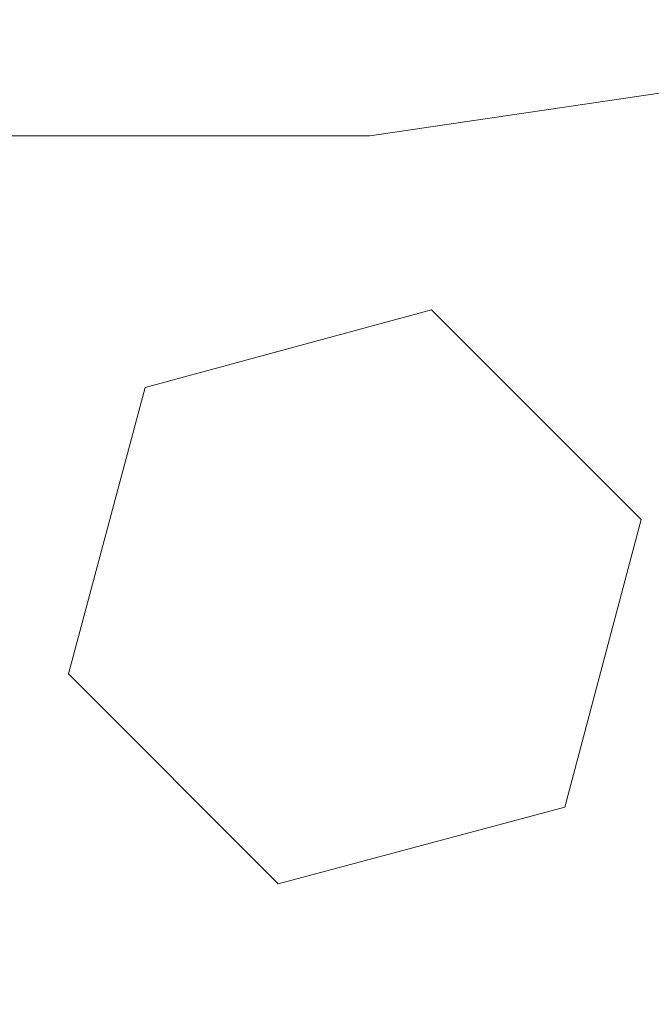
# Model space of a CAD drawing. Header units: centimetres. Extents: x -15121 to 30567, y -60641 to 0.
# Tile 449 of 656: x 1080.277 to 1080.3311, y -23150.1671 to -23150.0828. Entities that reach past the tile are written whole.
import ezdxf

# ---------------------------------------------------------------- set-up
doc = ezdxf.new("R2010")
doc.units = ezdxf.units.CM
doc.header["$LTSCALE"] = 60
doc.layers.add('AIKA rzut sufitu wymiarowanie lobby', color=7, linetype='Continuous')
doc.layers.add('MB-uszczelki_tworzywa', color=8, linetype='Continuous', lineweight=0)
doc.styles.add('wymiar', font='txt.shx', dxfattribs={"width": 0.6})
doc.dimstyles.new('Dwudziestka', dxfattribs={"dimtxt": 7, "dimasz": 0.7, "dimexe": 5, "dimexo": 0, "dimgap": 2.5, "dimtad": 1, "dimtoh": 1, "dimdec": 3, "dimrnd": 0.5, "dimdsep": 46, "dimtxsty": 'wymiar', "dimblk": 'znacznik', "dimcen": 0, "dimdle": 5, "dimse1": 1, "dimse2": 1, "dimclrd": 256, "dimclre": 256, "dimclrt": 256, "dimadec": 0, "dimazin": 0, "dimtfac": 0.4, "dimtdec": 3, "dimtix": 1, "dimtofl": 0, "dimtmove": 2, "dimatfit": 3, "dimldrblk": 'znacznik', "dimfxl": 1, "dimtolj": 1, "dimarcsym": 0})

# ---------------------------------------------------------------- blocks, each defined once
blk = doc.blocks.new('120518', base_point=(5.2817, 995.21796))
at = {"layer": 'MB-uszczelki_tworzywa'}
for p, q in [((6.66022, 991.95809), (6.41515, 991.8926)), ((6.8398, 991.77851), (6.66022, 991.95809)), ((6.41515, 991.8926), (6.34965, 991.64647)), ((6.7743, 991.53344), (6.8398, 991.77851)), ((6.34965, 991.64647), (6.52923, 991.46689)), ((6.52923, 991.46689), (6.7743, 991.53344))]:
    blk.add_line(p, q, dxfattribs=at)
at = {"layer": 'MB-uszczelki_tworzywa', "flags": 128}
blk.add_lwpolyline([(2.35986, 991.31795), (3.98134, 991.31795), (4.65529, 991.21865), (5.90811, 991.21865), (6.58205, 991.31795), (8.20353, 991.31795)], dxfattribs=at)
blk = doc.blocks.new('znacznik')
at = {"color": 0}
for points in [[(0, -5), (0, 5)], [(-4, 0), (4, 0)]]:
    blk.add_lwpolyline(points, dxfattribs=at)
at = {"color": 1}
blk.add_lwpolyline([(-2.12132, -2.12132), (2.12132, 2.12132)], dxfattribs=at)
blk = doc.blocks.new('*D7253')
at = {"layer": 'AIKA rzut sufitu wymiarowanie lobby', "lineweight": -2, "transparency": 16777216}
blk.add_line((970.468437, -23167.852777), (1342.588032, -23167.852777), dxfattribs=at)
at = {"layer": 'Defpoints', "color": 0, "transparency": 16777216}
for p in [(969.768437, -23147.521541), (1343.288032, -23147.521541), (1343.288032, -23167.852777)]:
    blk.add_point(p, dxfattribs=at)
at = {"layer": 'AIKA rzut sufitu wymiarowanie lobby', "lineweight": -2, "transparency": 16777216, "xscale": 0.7, "yscale": 0.7, "zscale": 0.7, "rotation": 180}
blk.add_blockref('znacznik', (969.768437, -23167.852777), dxfattribs=at)
at = {"layer": 'AIKA rzut sufitu wymiarowanie lobby', "lineweight": -2, "transparency": 16777216, "xscale": 0.7, "yscale": 0.7, "zscale": 0.7}
blk.add_blockref('znacznik', (1343.288032, -23167.852777), dxfattribs=at)
at = {"layer": 'AIKA rzut sufitu wymiarowanie lobby', "transparency": 16777216, "insert": (1156.528235, -23161.852777), "char_height": 7, "attachment_point": 5, "style": 'wymiar'}
blk.add_mtext('\\A1;373.5', dxfattribs=at)

msp = doc.modelspace()

# ---------------------------------------------------------------- block references
at = {"xscale": 0.1, "yscale": 0.1, "zscale": 0.1, "rotation": 180.0000000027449}
msp.add_blockref('120518', (1080.436999, -23150.482778), dxfattribs=at)

# ---------------------------------------------------------------- dimensions: what is measured, and where the dimension line sits
at = {"layer": 'AIKA rzut sufitu wymiarowanie lobby', "color": 2}
dim = msp.add_linear_dim(base=(1343.288032, -23167.852777), p1=(969.768437, -23147.521541), p2=(1343.288032, -23147.521541), dimstyle='Dwudziestka', dxfattribs=at)
dim.commit()
dim.dimension.update_dxf_attribs({"geometry": '*D7253', "text_midpoint": (1156.528235, -23161.852777)})

doc.saveas('drawing.dxf')
